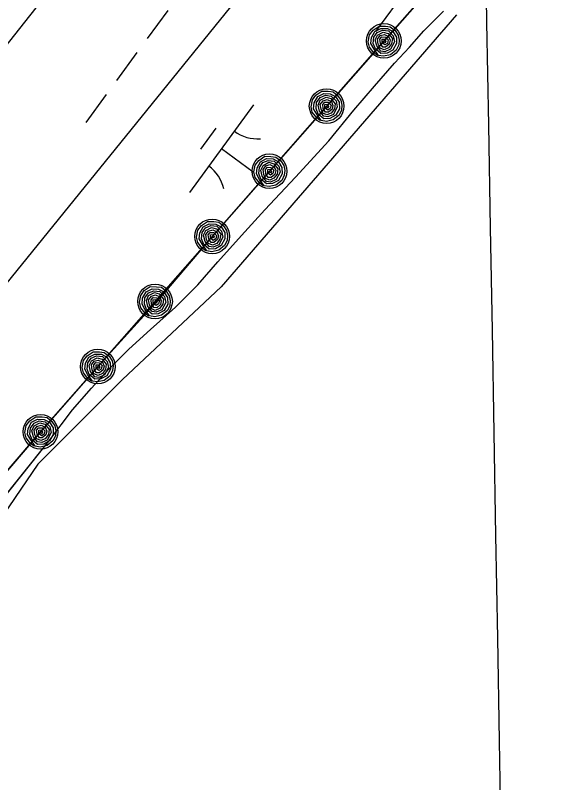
# Model space of a CAD drawing. Extents: x 3905714 to 3926767, y 183354 to 205755.
# Drawn here: x 3919786.6 to 3920036, y 198952.8 to 199306.7 of the extents above; entities that cross this region are included whole.
import ezdxf

# ---------------------------------------------------------------- set-up
doc = ezdxf.new("R2010")
doc.units = 0
for name, color, linetype in [('V-GRID-MAJR', 7, 'Continuous'), ('V-RIVR-EDGE', 7, 'Continuous'), ('V-RRAP-FSHR', 7, 'Continuous'), ('V-TOPO-SHOR', 7, 'Continuous'), ('V-UTIL-LINE', 7, 'Continuous'), ('V-WETL-SWMP', 7, 'Continuous')]:
    doc.layers.add(name, color=color, linetype=linetype)

msp = doc.modelspace()

# ---------------------------------------------------------------- linework, layer by layer
at = {"layer": 'V-GRID-MAJR'}
msp.add_spline([(3920162.98, 190214.61), (3920105.98, 193480.1), (3920000.19, 199540.18), (3919966.26, 201484.22)], degree=3, dxfattribs=at)
at = {"layer": 'V-RIVR-EDGE'}
msp.add_lwpolyline([(3919990.27, 199306.88), (3919881.56, 199181.44), (3919836.02, 199138.69), (3919797, 199099.67), (3919757.04, 199041.13), (3919732.88, 198998.38), (3919731.95, 198979.8), (3919679.92, 198941.7), (3919668.77, 198926.83), (3919589.78, 198820.9), (3919577.7, 198789.31), (3919614.87, 198730.77), (3919627.88, 198710.33), (3919640.89, 198689.89), (3919658.55, 198666.66), (3919673.41, 198649), (3919690.14, 198616.48), (3919698.5, 198592.32), (3919701.29, 198559.8), (3919687.36, 198518.94)], dxfattribs=at)
at = {"layer": 'V-RRAP-FSHR'}
for points in [[(3920550.73, 199986.15), (3920465.47, 199889.75), (3920298.23, 199677.79), (3920139.49, 199489.33), (3919997.75, 199341.58), (3919796.48, 199112.58), (3919711.59, 199013.66), (3919605.08, 198882.24), (3919551.75, 198826.91)], [(3919983.13, 199324.94), (3919956.72, 199294.9), (3919930.32, 199264.85), (3919903.91, 199234.81), (3919877.5, 199204.76), (3919851.96, 199174.72), (3919824.69, 199144.68), (3919798.28, 199114.63), (3919772.21, 199084.3), (3919746.16, 199053.94), (3919720.11, 199023.59), (3919694.65, 198992.75), (3919669.46, 198961.67), (3919644.28, 198930.59), (3919619.93, 198899.52)], [(3919953.78, 199288.19), (3919952.14, 199289.48), (3919950.11, 199292.04), (3919949.51, 199294.55), (3919950.14, 199297.7), (3919951.8, 199299.9), (3919954.54, 199301.78), (3919957.45, 199301.72), (3919959.7, 199301.45), (3919961.93, 199299.68), (3919963.29, 199297.55), (3919963.75, 199295.24), (3919963.56, 199293.03), (3919962.43, 199290.68), (3919959.71, 199288.51), (3919956.6, 199287.82), (3919954.23, 199288.22), (3919952.2, 199291.1), (3919950.73, 199293.68), (3919951.03, 199296.45), (3919952.61, 199299.27), (3919955.35, 199300.71), (3919958.37, 199300.6), (3919960.84, 199299.28), (3919962.48, 199296.67), (3919962.59, 199293.7), (3919960.91, 199290.68), (3919958.17, 199289.2), (3919955.38, 199289.04), (3919952.8, 199291.2), (3919951.84, 199293.79), (3919952.07, 199296.62), (3919953.69, 199298.86), (3919956.14, 199299.87), (3919958.87, 199299.53), (3919961.05, 199297.27), (3919961.64, 199294.48), (3919959.83, 199291.05), (3919957.23, 199289.91), (3919955.35, 199290.2), (3919953.43, 199292.59), (3919952.73, 199295.38), (3919953.75, 199297.6), (3919956.44, 199299.02), (3919958.72, 199298.38), (3919960.66, 199295.98), (3919960.31, 199293.59), (3919958.82, 199291.67), (3919956.84, 199290.8), (3919954.95, 199291.61), (3919954.12, 199293.42), (3919953.79, 199295.7), (3919955.08, 199297.34), (3919956.95, 199297.91), (3919958.91, 199296.96), (3919959.61, 199295.18), (3919959.22, 199293.46), (3919957.53, 199292.02), (3919956.2, 199292.06), (3919955.1, 199293.73), (3919954.92, 199295.65), (3919955.84, 199296.74), (3919957.4, 199296.66), (3919958.75, 199295.36), (3919958.33, 199293.77), (3919957.22, 199293.04), (3919955.91, 199294.03), (3919955.95, 199295.67), (3919957.12, 199295.77), (3919957.63, 199294.74), (3919957.24, 199293.99), (3919956.69, 199294.87)], [(3919927.37, 199258.15), (3919925.73, 199259.43), (3919923.7, 199262), (3919923.1, 199264.51), (3919923.73, 199267.66), (3919925.39, 199269.86), (3919928.13, 199271.74), (3919931.04, 199271.68), (3919933.3, 199271.4), (3919935.52, 199269.64), (3919936.88, 199267.51), (3919937.34, 199265.2), (3919937.16, 199262.99), (3919936.02, 199260.64), (3919933.3, 199258.47), (3919930.19, 199257.77), (3919927.83, 199258.18), (3919925.79, 199261.05), (3919924.32, 199263.63), (3919924.62, 199266.41), (3919926.2, 199269.23), (3919928.95, 199270.67), (3919931.96, 199270.55), (3919934.43, 199269.24), (3919936.07, 199266.63), (3919936.18, 199263.65), (3919934.51, 199260.64), (3919931.76, 199259.16), (3919928.98, 199259), (3919926.39, 199261.15), (3919925.44, 199263.75), (3919925.67, 199266.58), (3919927.28, 199268.82), (3919929.73, 199269.83), (3919932.47, 199269.49), (3919934.64, 199267.22), (3919935.24, 199264.44), (3919933.43, 199261.01), (3919930.83, 199259.86), (3919928.94, 199260.16), (3919927.02, 199262.54), (3919926.33, 199265.34), (3919927.35, 199267.56), (3919930.03, 199268.98), (3919932.31, 199268.34), (3919934.25, 199265.93), (3919933.91, 199263.55), (3919932.41, 199261.62), (3919930.44, 199260.75), (3919928.54, 199261.56), (3919927.72, 199263.38), (3919927.39, 199265.65), (3919928.67, 199267.29), (3919930.54, 199267.87), (3919932.51, 199266.92), (3919933.2, 199265.14), (3919932.81, 199263.41), (3919931.12, 199261.98), (3919929.8, 199262.02), (3919928.69, 199263.69), (3919928.51, 199265.6), (3919929.43, 199266.7), (3919930.99, 199266.61), (3919932.34, 199265.31), (3919931.93, 199263.73), (3919930.81, 199262.99), (3919929.5, 199263.99), (3919929.54, 199265.63), (3919930.72, 199265.72), (3919931.22, 199264.7), (3919930.83, 199263.95), (3919930.28, 199264.83)], [(3919900.96, 199228.11), (3919899.33, 199229.39), (3919897.29, 199231.95), (3919896.7, 199234.46), (3919897.32, 199237.61), (3919898.99, 199239.82), (3919901.73, 199241.69), (3919904.63, 199241.63), (3919906.89, 199241.36), (3919909.12, 199239.6), (3919910.48, 199237.47), (3919910.94, 199235.15), (3919910.75, 199232.94), (3919909.62, 199230.59), (3919906.89, 199228.43), (3919903.79, 199227.73), (3919901.42, 199228.14), (3919899.39, 199231.01), (3919897.92, 199233.59), (3919898.21, 199236.37), (3919899.79, 199239.18), (3919902.54, 199240.62), (3919905.56, 199240.51), (3919908.02, 199239.2), (3919909.66, 199236.58), (3919909.77, 199233.61), (3919908.1, 199230.6), (3919905.36, 199229.11), (3919902.57, 199228.96), (3919899.98, 199231.11), (3919899.03, 199233.7), (3919899.26, 199236.54), (3919900.88, 199238.78), (3919903.32, 199239.78), (3919906.06, 199239.44), (3919908.24, 199237.18), (3919908.83, 199234.4), (3919907.02, 199230.96), (3919904.42, 199229.82), (3919902.53, 199230.11), (3919900.62, 199232.5), (3919899.92, 199235.29), (3919900.94, 199237.52), (3919903.62, 199238.93), (3919905.91, 199238.29), (3919907.84, 199235.89), (3919907.5, 199233.5), (3919906.01, 199231.58), (3919904.03, 199230.71), (3919902.13, 199231.52), (3919901.31, 199233.33), (3919900.98, 199235.61), (3919902.26, 199237.25), (3919904.13, 199237.83), (3919906.1, 199236.87), (3919906.79, 199235.09), (3919906.41, 199233.37), (3919904.72, 199231.93), (3919903.39, 199231.97), (3919902.29, 199233.64), (3919902.1, 199235.56), (3919903.02, 199236.65), (3919904.58, 199236.57), (3919905.93, 199235.27), (3919905.52, 199233.68), (3919904.4, 199232.95), (3919903.1, 199233.94), (3919903.14, 199235.58), (3919904.31, 199235.68), (3919904.81, 199234.66), (3919904.43, 199233.9), (3919903.87, 199234.78)], [(3919874.56, 199198.06), (3919872.92, 199199.35), (3919870.89, 199201.91), (3919870.29, 199204.42), (3919870.92, 199207.57), (3919872.58, 199209.77), (3919875.32, 199211.65), (3919878.23, 199211.59), (3919880.48, 199211.32), (3919882.71, 199209.55), (3919884.07, 199207.42), (3919884.53, 199205.11), (3919884.34, 199202.9), (3919883.21, 199200.55), (3919880.49, 199198.38), (3919877.38, 199197.68), (3919875.01, 199198.09), (3919872.98, 199200.97), (3919871.51, 199203.55), (3919871.81, 199206.32), (3919873.39, 199209.14), (3919876.13, 199210.58), (3919879.15, 199210.46), (3919881.62, 199209.15), (3919883.26, 199206.54), (3919883.37, 199203.56), (3919881.69, 199200.55), (3919878.95, 199199.07), (3919876.16, 199198.91), (3919873.58, 199201.07), (3919872.62, 199203.66), (3919872.85, 199206.49), (3919874.47, 199208.73), (3919876.91, 199209.74), (3919879.65, 199209.4), (3919881.83, 199207.13), (3919882.42, 199204.35), (3919880.61, 199200.92), (3919878.01, 199199.78), (3919876.13, 199200.07), (3919874.21, 199202.46), (3919873.51, 199205.25), (3919874.53, 199207.47), (3919877.22, 199208.89), (3919879.5, 199208.25), (3919881.44, 199205.84), (3919881.09, 199203.46), (3919879.6, 199201.54), (3919877.62, 199200.66), (3919875.73, 199201.48), (3919874.9, 199203.29), (3919874.57, 199205.57), (3919875.85, 199207.21), (3919877.73, 199207.78), (3919879.69, 199206.83), (3919880.39, 199205.05), (3919880, 199203.33), (3919878.31, 199201.89), (3919876.98, 199201.93), (3919875.88, 199203.6), (3919875.69, 199205.52), (3919876.62, 199206.61), (3919878.18, 199206.52), (3919879.53, 199205.22), (3919879.11, 199203.64), (3919878, 199202.91), (3919876.69, 199203.9), (3919876.73, 199205.54), (3919877.9, 199205.64), (3919878.41, 199204.61), (3919878.02, 199203.86), (3919877.46, 199204.74)], [(3919848.15, 199168.02), (3919846.51, 199169.3), (3919844.48, 199171.86), (3919843.88, 199174.38), (3919844.51, 199177.53), (3919846.17, 199179.73), (3919848.91, 199181.6), (3919851.82, 199181.54), (3919854.08, 199181.27), (3919856.3, 199179.51), (3919857.66, 199177.38), (3919858.12, 199175.07), (3919857.94, 199172.86), (3919856.8, 199170.5), (3919854.08, 199168.34), (3919850.97, 199167.64), (3919848.6, 199168.05), (3919846.57, 199170.92), (3919845.1, 199173.5), (3919845.4, 199176.28), (3919846.98, 199179.1), (3919849.73, 199180.54), (3919852.74, 199180.42), (3919855.21, 199179.11), (3919856.85, 199176.5), (3919856.96, 199173.52), (3919855.29, 199170.51), (3919852.54, 199169.03), (3919849.75, 199168.87), (3919847.17, 199171.02), (3919846.21, 199173.61), (3919846.45, 199176.45), (3919848.06, 199178.69), (3919850.51, 199179.7), (3919853.25, 199179.35), (3919855.42, 199177.09), (3919856.02, 199174.31), (3919854.21, 199170.88), (3919851.6, 199169.73), (3919849.72, 199170.03), (3919847.81, 199172.41), (3919847.11, 199175.21), (3919848.12, 199177.43), (3919850.81, 199178.85), (3919853.09, 199178.2), (3919855.03, 199175.8), (3919854.69, 199173.41), (3919853.19, 199171.49), (3919851.22, 199170.62), (3919849.32, 199171.43), (3919848.5, 199173.24), (3919848.16, 199175.52), (3919849.45, 199177.16), (3919851.32, 199177.74), (3919853.29, 199176.79), (3919853.98, 199175.01), (3919853.6, 199173.28), (3919851.9, 199171.85), (3919850.58, 199171.88), (3919849.47, 199173.55), (3919849.29, 199175.47), (3919850.21, 199176.57), (3919851.77, 199176.48), (3919853.12, 199175.18), (3919852.7, 199173.6), (3919851.59, 199172.86), (3919850.28, 199173.86), (3919850.32, 199175.5), (3919851.5, 199175.59), (3919852, 199174.57), (3919851.61, 199173.82), (3919851.06, 199174.69)], [(3919821.74, 199137.97), (3919820.11, 199139.26), (3919818.07, 199141.82), (3919817.48, 199144.33), (3919818.1, 199147.48), (3919819.77, 199149.68), (3919822.5, 199151.56), (3919825.41, 199151.5), (3919827.67, 199151.23), (3919829.9, 199149.47), (3919831.26, 199147.33), (3919831.72, 199145.02), (3919831.53, 199142.81), (3919830.39, 199140.46), (3919827.67, 199138.29), (3919824.57, 199137.6), (3919822.2, 199138), (3919820.17, 199140.88), (3919818.7, 199143.46), (3919818.99, 199146.23), (3919820.57, 199149.05), (3919823.32, 199150.49), (3919826.33, 199150.38), (3919828.8, 199149.06), (3919830.44, 199146.45), (3919830.55, 199143.48), (3919828.88, 199140.46), (3919826.14, 199138.98), (3919823.35, 199138.82), (3919820.76, 199140.98), (3919819.81, 199143.57), (3919820.04, 199146.4), (3919821.66, 199148.65), (3919824.1, 199149.65), (3919826.84, 199149.31), (3919829.02, 199147.05), (3919829.61, 199144.27), (3919827.8, 199140.83), (3919825.2, 199139.69), (3919823.31, 199139.98), (3919821.4, 199142.37), (3919820.7, 199145.16), (3919821.72, 199147.38), (3919824.4, 199148.8), (3919826.68, 199148.16), (3919828.62, 199145.76), (3919828.28, 199143.37), (3919826.79, 199141.45), (3919824.81, 199140.58), (3919822.91, 199141.39), (3919822.09, 199143.2), (3919821.76, 199145.48), (3919823.04, 199147.12), (3919824.91, 199147.69), (3919826.88, 199146.74), (3919827.57, 199144.96), (3919827.19, 199143.24), (3919825.5, 199141.8), (3919824.17, 199141.84), (3919823.06, 199143.51), (3919822.88, 199145.43), (3919823.8, 199146.52), (3919825.37, 199146.44), (3919826.71, 199145.14), (3919826.3, 199143.55), (3919825.18, 199142.82), (3919823.88, 199143.81), (3919823.92, 199145.45), (3919825.09, 199145.55), (3919825.59, 199144.52), (3919825.21, 199143.77), (3919824.65, 199144.65)], [(3919795.34, 199107.93), (3919793.7, 199109.21), (3919791.67, 199111.78), (3919791.07, 199114.29), (3919791.7, 199117.44), (3919793.36, 199119.64), (3919796.1, 199121.52), (3919799, 199121.46), (3919801.26, 199121.19), (3919803.49, 199119.42), (3919804.85, 199117.29), (3919805.31, 199114.98), (3919805.12, 199112.77), (3919803.99, 199110.42), (3919801.27, 199108.25), (3919798.16, 199107.55), (3919795.79, 199107.96), (3919793.76, 199110.83), (3919792.29, 199113.41), (3919792.59, 199116.19), (3919794.17, 199119.01), (3919796.91, 199120.45), (3919799.93, 199120.33), (3919802.4, 199119.02), (3919804.04, 199116.41), (3919804.15, 199113.43), (3919802.47, 199110.42), (3919799.73, 199108.94), (3919796.94, 199108.78), (3919794.35, 199110.93), (3919793.4, 199113.53), (3919793.63, 199116.36), (3919795.25, 199118.6), (3919797.69, 199119.61), (3919800.43, 199119.27), (3919802.61, 199117), (3919803.2, 199114.22), (3919801.39, 199110.79), (3919798.79, 199109.65), (3919796.91, 199109.94), (3919794.99, 199112.32), (3919794.29, 199115.12), (3919795.31, 199117.34), (3919798, 199118.76), (3919800.28, 199118.12), (3919802.21, 199115.71), (3919801.87, 199113.33), (3919800.38, 199111.41), (3919798.4, 199110.53), (3919796.5, 199111.34), (3919795.68, 199113.16), (3919795.35, 199115.44), (3919796.63, 199117.07), (3919798.5, 199117.65), (3919800.47, 199116.7), (3919801.17, 199114.92), (3919800.78, 199113.19), (3919799.09, 199111.76), (3919797.76, 199111.8), (3919796.66, 199113.47), (3919796.47, 199115.38), (3919797.4, 199116.48), (3919798.96, 199116.39), (3919800.31, 199115.09), (3919799.89, 199113.51), (3919798.78, 199112.77), (3919797.47, 199113.77), (3919797.51, 199115.41), (3919798.68, 199115.51), (3919799.19, 199114.48), (3919798.8, 199113.73), (3919798.24, 199114.61)]]:
    msp.add_lwpolyline(points, dxfattribs=at)
for centre in [(3919956.72, 199294.9), (3919930.32, 199264.85), (3919903.91, 199234.81), (3919877.5, 199204.76), (3919851.1, 199174.72), (3919824.69, 199144.68), (3919798.28, 199114.63)]:
    msp.add_circle(centre, 8, dxfattribs=at)
at = {"layer": 'V-TOPO-SHOR'}
msp.add_lwpolyline([(3919766.82, 199066.21), (3919802.07, 199110.24), (3919813.09, 199124.68), (3919821.81, 199134.74), (3919829.76, 199143.51), (3919839, 199152.79), (3919849.01, 199161.83), (3919860.56, 199172.15), (3919870.82, 199182.47), (3919880.05, 199193.05), (3919891.08, 199205.17), (3919901.86, 199217.04), (3919915.97, 199232), (3919931.36, 199248.77), (3919942.9, 199262.95), (3919952.39, 199274.04), (3919961.62, 199284.62), (3919968.54, 199292.1), (3919975.21, 199299.58), (3919979.83, 199304.22), (3919984.19, 199308.61)], dxfattribs=at)
at = {"layer": 'V-UTIL-LINE'}
for points in [[(3917520.12, 196733.21), (3917669.62, 196618.74), (3919457.38, 198881.61), (3920417.08, 200095.51)], [(3920481.64, 200045.37), (3917672.78, 196581.37), (3917218.41, 196910.18)]]:
    msp.add_lwpolyline(points, dxfattribs=at)
at = {"layer": 'V-WETL-SWMP'}
for p, q in [((3919962.36, 199312.22), (3919952.9, 199299.31)), ((3919856.95, 199308.92), (3919847.49, 199296.02)), ((3919975.21, 199299.58), (3919984.19, 199308.61)), ((3919968.54, 199292.1), (3919975.21, 199299.58)), ((3919842.76, 199289.56), (3919833.31, 199276.66)), ((3919961.62, 199284.62), (3919968.54, 199292.1)), ((3919952.39, 199274.04), (3919961.62, 199284.62)), ((3919942.9, 199262.95), (3919952.39, 199274.04)), ((3919828.58, 199270.2), (3919819.12, 199257.3)), ((3919896.59, 199265.37), (3919867.04, 199225.04)), ((3919931.36, 199248.77), (3919942.9, 199262.95)), ((3919879.14, 199254.61), (3919872.04, 199244.93)), ((3919915.97, 199232), (3919931.36, 199248.77)), ((3919881.81, 199245.21), (3919896.33, 199234.57)), ((3919901.86, 199217.04), (3919915.97, 199232)), ((3919891.08, 199205.17), (3919901.86, 199217.04)), ((3919880.05, 199193.05), (3919891.08, 199205.17)), ((3919870.82, 199182.47), (3919880.05, 199193.05)), ((3919860.56, 199172.15), (3919870.82, 199182.47)), ((3919849.01, 199161.83), (3919860.56, 199172.15)), ((3919839, 199152.8), (3919849.01, 199161.83)), ((3919829.76, 199143.51), (3919839, 199152.8)), ((3919821.81, 199134.74), (3919829.76, 199143.51)), ((3919813.09, 199124.68), (3919821.81, 199134.74)), ((3919802.07, 199110.24), (3919813.09, 199124.68)), ((3919766.82, 199066.21), (3919802.07, 199110.24))]:
    msp.add_line(p, q, dxfattribs=at)
for centre, start, end in [((3919898.33, 199267.35), 233, 274.5436), ((3919865.68, 199222.78), 13, 54.5436)]:
    msp.add_arc(centre, 17.62, start, end, dxfattribs=at)

doc.saveas('drawing.dxf')
